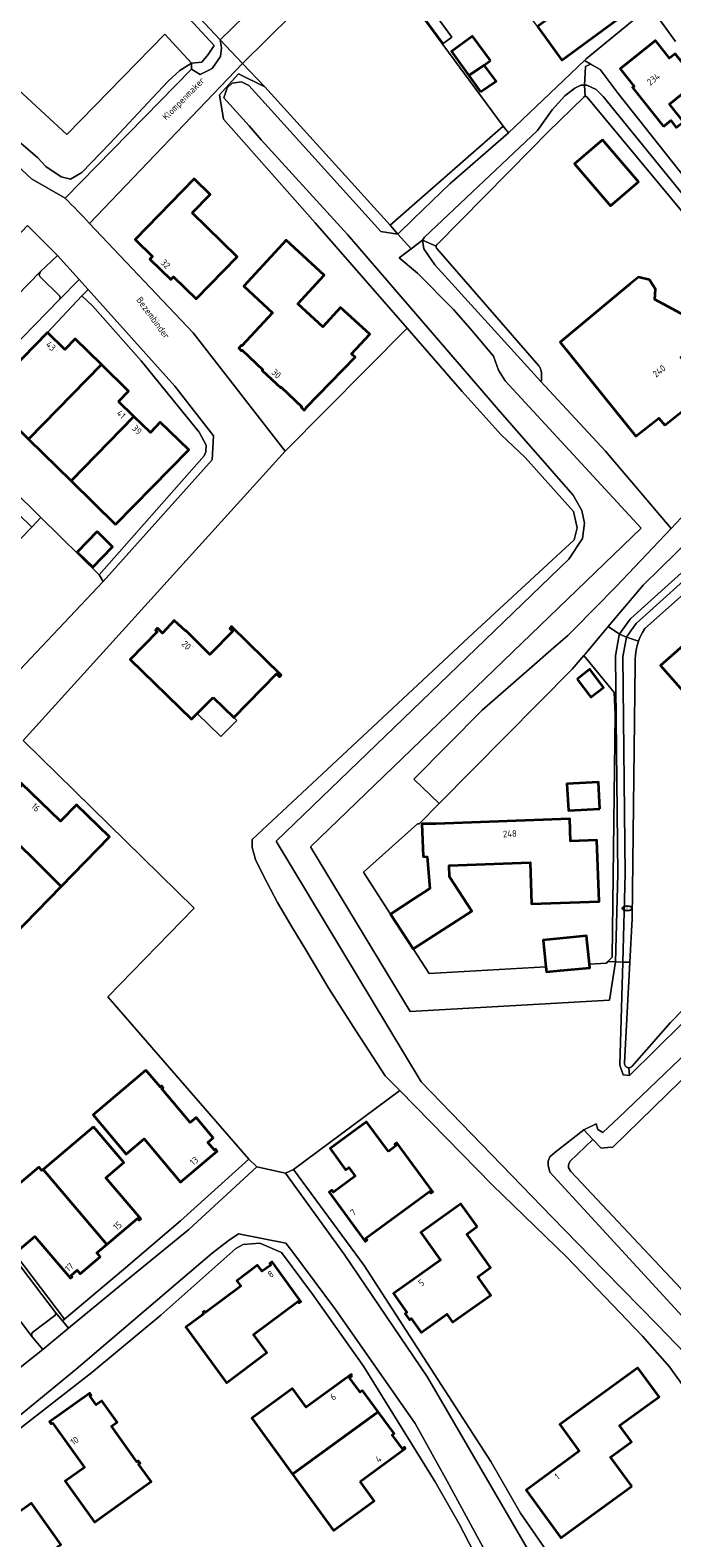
# Model space of a CAD drawing. Header units: metres. Extents: x 103671 to 105190, y 427150 to 429171.
# Tile 292 of 320: x 104448 to 104535, y 428443 to 428648. Entities that reach past the tile are written whole.
import ezdxf
from ezdxf.enums import TextEntityAlignment as Align

# ---------------------------------------------------------------- set-up
doc = ezdxf.new("R2010")
doc.units = ezdxf.units.M
for name, color, linetype, lineweight in [('B-WE-GR-BEPLANTING_CULTUUR_VASTE PLANTENVAK-GV', 253, 'Continuous', 18), ('B-WE-GR-HAAG-G', 253, 'GR-HAAG1-SO', 13), ('B-WE-IE-MEUBILAIR-S', 253, 'Continuous', 25), ('B-WE-OG-BEBOUWING-GV', 253, 'Continuous', 35), ('B-WE-OG-BEBOUWING-T18', 7, 'Continuous', 18), ('B-WE-OG-BEBOUWING_OVERBOUWING-GV', 253, 'Continuous', 18), ('B-WE-OG-TERREIN_ERF-GV', 253, 'Continuous', 18), ('B-WE-OG-TERREIN_OEVER-GV', 253, 'Continuous', 18), ('B-WE-OG-TERREIN_ONBEGROEID_ZAND-GV', 253, 'Continuous', 18), ('B-WE-OG-TOPOGRAFIE-T18', 7, 'Continuous', 18), ('B-WE-OG-WATER-GV', 253, 'Continuous', 18), ('B-WE-OG-WATER_SLOOT-GV', 253, 'Continuous', 18), ('B-WE-VH-GESLOTENVERHARDING_ASFALT-GV', 253, 'Continuous', 18), ('B-WE-VH-OPENVERHARDING-GV', 253, 'Continuous', 18), ('B-WE-VH-OPENVERHARDING_BETONELEMENT-GV', 253, 'Continuous', 18), ('B-WE-VH-OPENVERHARDING_BETONSTRAATSTEEN-GV', 253, 'Continuous', 18), ('B-WE-VH-OPENVERHARDING_TEGEL-GV', 253, 'Continuous', 18)]:
    doc.layers.add(name, color=color, linetype=linetype, lineweight=lineweight)
doc.styles.add('NLCS-ISO', font='NLCS-ISO.ttf')
doc.styles.add('NLCS-ISO-M500-T18', font='NLCS-ISO.ttf', dxfattribs={"height": 0.9})
doc.linetypes.add('GR-HAAG1-SO', pattern='A,6,[176,NLCS.SHX,S=0.125,R=0,X=0,Y=0],-2', length=8)

# ---------------------------------------------------------------- blocks, each defined once
blk = doc.blocks.new('SIE-MEUBILAIR_PUT_RIOOLPUT-SO')
blk.add_ellipse((0, 0), major_axis=(1.25, 0), ratio=0.54)
at = {"style": 'NLCS-ISO'}
blk.add_text('ri', height=0.75, dxfattribs=at).set_placement((-0.04, 0.07), align=Align.MIDDLE_CENTER)

msp = doc.modelspace()

# ---------------------------------------------------------------- linework, layer by layer
at = {"layer": 'B-WE-GR-BEPLANTING_CULTUUR_VASTE PLANTENVAK-GV', "flags": 128}
for points in [[(104452.024, 428611.241), (104451.931, 428611.027), (104454.592, 428613.712), (104451.647, 428617.001), (104449.343, 428614.817), (104449.175, 428614.371), (104449.298, 428614.087), (104451.939, 428611.469)], [(104453.151, 428471.399), (104452.33, 428472.396), (104451.372, 428473.559), (104451.404, 428473.355), (104451.258, 428473.114), (104448.308, 428470.895), (104448.126, 428470.587), (104448.211, 428470.224), (104449.65, 428468.516)]]:
    msp.add_lwpolyline(points, close=True, dxfattribs=at)
at = {"layer": 'B-WE-GR-HAAG-G', "flags": 128}
msp.add_lwpolyline([(104525.972, 428590.418), (104534.881, 428579.935)], dxfattribs=at)
at = {"layer": 'B-WE-OG-BEBOUWING-GV', "flags": 128}
for points in [[(104516.752, 428648.037), (104520.067, 428643.474), (104528.882, 428649.939), (104525.593, 428654.459)], [(104510.38, 428643.434), (104507.961, 428646.74), (104505.114, 428644.67), (104507.458, 428641.396), (104509.549, 428642.826)], [(104533.867, 428634.508), (104534.845, 428635.289), (104535.596, 428634.35), (104536.585, 428635.141), (104534.671, 428637.536), (104538.474, 428640.576), (104535.441, 428644.372), (104534.685, 428643.768), (104532.768, 428646.166), (104527.964, 428642.327), (104529.88, 428639.929), (104529.669, 428639.76)], [(104509.035, 428639.194), (104511.14, 428640.653), (104509.549, 428642.826), (104507.458, 428641.396)], [(104525.589, 428632.666), (104521.797, 428629.411), (104526.682, 428623.719), (104530.474, 428626.973)], [(104469.923, 428622.776), (104472.361, 428625.28), (104470.183, 428627.4), (104462.166, 428619.167), (104464.547, 428616.848), (104464.188, 428616.479), (104467.008, 428613.732), (104467.368, 428614.102), (104470.456, 428611.094), (104476.035, 428616.824)], [(104484.768, 428596.45), (104484.701, 428596.382), (104485.129, 428596.014), (104485.444, 428596.337), (104485.4, 428596.376), (104492.024, 428603.18), (104491.527, 428603.638), (104493.995, 428606.314), (104490.056, 428609.946), (104487.627, 428607.311), (104484.256, 428610.42), (104487.831, 428614.297), (104482.667, 428619.059), (104476.907, 428612.812), (104480.805, 428609.218), (104476.651, 428604.712), (104476.574, 428604.783), (104476.223, 428604.403), (104476.601, 428604.054), (104476.676, 428604.133), (104479.496, 428601.476), (104479.386, 428601.372), (104481.93, 428599.044), (104482.002, 428599.118)], [(104534.017, 428593.951), (104539.853, 428598.617), (104536.213, 428603.171), (104538.353, 428604.882), (104538.784, 428604.343), (104539.135, 428604.624), (104537.699, 428606.42), (104538.48, 428607.877), (104532.672, 428610.99), (104532.776, 428612.432), (104531.979, 428613.683), (104530.455, 428614.039), (104529.338, 428613.146), (104519.825, 428605.242), (104530.125, 428592.443), (104533.235, 428594.929)], [(104441.764, 428597.869), (104447.696, 428592.055), (104457.59, 428602.186), (104454.028, 428605.675), (104452.629, 428604.247), (104450.272, 428606.555)], [(104459.939, 428597.151), (104461.288, 428598.564), (104457.59, 428602.186), (104447.696, 428592.055), (104453.481, 428586.386), (104462.02, 428595.128)], [(104459.495, 428580.492), (104469.447, 428590.605), (104465.589, 428594.357), (104464.239, 428592.969), (104462.02, 428595.128), (104453.481, 428586.386)], [(104457.012, 428579.529), (104454.313, 428576.726), (104456.451, 428574.679), (104459.1, 428577.446)], [(104472.742, 428557.024), (104475.555, 428554.279), (104481.348, 428560.205), (104481.753, 428559.806), (104481.988, 428560.046), (104475.262, 428566.641), (104475.01, 428566.384), (104475.41, 428565.992), (104472.329, 428562.851), (104469.048, 428566.086), (104469.002, 428566.037), (104467.478, 428567.452), (104465.898, 428565.751), (104465.444, 428566.188), (104465.207, 428566.417), (104464.943, 428566.143), (104465.178, 428565.921), (104461.501, 428562.172), (104469.819, 428554.044), (104470.594, 428554.82)], [(104539.797, 428554.147), (104547.395, 428560.835), (104541.047, 428568.045), (104533.449, 428561.357)], [(104522.122, 428559.507), (104523.983, 428557.032), (104525.739, 428558.351), (104523.878, 428560.827)], [(104446.531, 428545.201), (104446.734, 428545.004), (104445.944, 428544.191), (104445.5, 428544.622), (104442.997, 428542.046), (104443.514, 428541.559), (104442.671, 428540.706), (104452.14, 428531.348), (104458.714, 428538.094), (104454.233, 428542.448), (104452.051, 428540.202), (104446.713, 428545.388)], [(104525.218, 428541.892), (104525.022, 428545.497), (104520.755, 428545.265), (104520.951, 428541.66)], [(104441.032, 428528.979), (104445.565, 428524.601), (104452.14, 428531.348), (104442.671, 428540.706), (104438.418, 428536.403), (104438.208, 428536.624), (104437.962, 428536.386), (104443.239, 428531.244)], [(104496.821, 428527.617), (104499.899, 428522.875), (104500, 428522.941), (104507.833, 428528.024), (104504.834, 428532.646), (104504.763, 428534.197), (104515.755, 428534.612), (104515.968, 428528.986), (104525.111, 428529.332), (104524.797, 428537.646), (104521.255, 428537.512), (104521.141, 428540.536), (104502.95, 428539.85), (104501.061, 428539.856), (104501.25, 428535.42), (104501.816, 428535.396), (104502.144, 428531.071), (104500, 428529.68)], [(104523.805, 428520.822), (104523.412, 428524.671), (104517.529, 428524.071), (104517.896, 428520.472), (104517.969, 428519.76), (104519.822, 428519.948), (104523.858, 428520.297)], [(104463.641, 428506.412), (104456.464, 428500.358), (104460.946, 428495.045), (104463.394, 428497.109), (104468.339, 428491.247), (104473.3, 428495.433), (104473.084, 428495.689), (104472.935, 428495.563), (104472.034, 428496.63), (104472.762, 428497.244), (104470.441, 428499.996), (104469.648, 428499.337), (104465.816, 428503.912), (104465.976, 428504.046), (104465.773, 428504.288), (104465.595, 428504.139)], [(104496.536, 428495.412), (104493.584, 428499.432), (104488.619, 428495.787), (104490.73, 428492.895), (104491.164, 428493.214), (104492.03, 428492.035), (104489.078, 428489.868), (104488.874, 428490.146), (104488.501, 428489.872), (104493.403, 428483.193), (104493.662, 428483.383), (104493.476, 428483.637), (104502.102, 428489.97), (104502.279, 428489.729), (104502.552, 428489.93), (104497.665, 428496.587), (104497.398, 428496.391), (104497.563, 428496.166)], [(104456.509, 428498.759), (104449.69, 428492.958), (104458.351, 428482.777), (104462.517, 428486.322), (104462.738, 428486.063), (104462.944, 428486.238), (104458.197, 428491.818), (104460.643, 428493.9)], [(104442.12, 428486.568), (104446.16, 428481.819), (104448.571, 428483.87), (104453.396, 428478.198), (104453.629, 428478.396), (104453.481, 428478.571), (104454.303, 428479.27), (104454.714, 428478.788), (104454.716, 428478.785), (104457.444, 428481.106), (104457, 428481.628), (104458.351, 428482.777), (104449.69, 428492.958), (104449.501, 428492.798), (104449.09, 428493.281), (104444.13, 428489.061), (104444.517, 428488.607)], [(104508.581, 428485.199), (104506.378, 428488.289), (104500.928, 428484.404), (104503.601, 428480.654), (104497.222, 428476.106), (104499.054, 428473.536), (104498.797, 428473.353), (104499.385, 428472.528), (104499.643, 428472.711), (104500.976, 428470.84), (104504.466, 428473.328), (104505.253, 428472.225), (104510.426, 428475.913), (104508.662, 428478.388), (104510.403, 428479.629), (104507.156, 428484.183)], [(104471.3, 428473.507), (104471.439, 428473.322), (104469.055, 428471.541), (104474.564, 428464.019), (104480.045, 428468.096), (104478.225, 428470.543), (104484.269, 428475.039), (104484.41, 428474.842), (104484.653, 428475.018), (104480.746, 428480.412), (104480.438, 428480.189), (104480.571, 428479.977), (104479.409, 428479.174), (104478.785, 428479.968), (104475.956, 428477.854), (104476.498, 428477.128), (104471.699, 428473.542), (104471.573, 428473.711)], [(104491.618, 428464.977), (104491.502, 428465.136), (104485.386, 428460.683), (104483.529, 428463.233), (104478, 428459.208), (104483.542, 428451.595), (104495.156, 428460.05), (104493.033, 428462.966), (104492.685, 428462.713), (104491.238, 428464.7)], [(104529.539, 428449.96), (104526.655, 428453.929), (104529.499, 428455.996), (104527.892, 428458.208), (104533.25, 428462.102), (104530.394, 428466.032), (104519.8, 428458.333), (104522.434, 428454.709), (104515.205, 428449.456), (104519.919, 428442.969)], [(104450.966, 428458.588), (104455.314, 428452.52), (104452.686, 428450.637), (104456.65, 428445.105), (104464.334, 428450.62), (104462.653, 428452.965), (104462.855, 428453.11), (104462.625, 428453.431), (104462.424, 428453.286), (104458.952, 428458.131), (104459.718, 428458.681), (104457.642, 428461.578), (104456.875, 428461.029), (104456.027, 428462.214), (104456.207, 428462.343), (104456.022, 428462.602), (104450.568, 428458.693), (104450.753, 428458.435)], [(104492.716, 428450.621), (104498.829, 428455.071), (104498.701, 428455.247), (104498.433, 428455.052), (104497.063, 428456.934), (104497.299, 428457.105), (104495.156, 428460.05), (104483.542, 428451.595), (104489.089, 428443.976), (104494.621, 428448.003)], [(104440.972, 428451.652), (104441.143, 428451.409), (104439.219, 428450.052), (104439.003, 428450.359), (104436.057, 428448.281), (104444.309, 428436.584), (104452.081, 428442.067), (104452.082, 428442.067), (104448.136, 428447.661), (104445.424, 428445.748), (104441.164, 428451.787)]]:
    msp.add_lwpolyline(points, close=True, dxfattribs=at)
at = {"layer": 'B-WE-OG-BEBOUWING_OVERBOUWING-GV', "flags": 128}
msp.add_lwpolyline([(104475.555, 428554.279), (104472.742, 428557.024), (104470.594, 428554.82), (104473.797, 428551.693), (104475.952, 428553.891)], close=True, dxfattribs=at)
at = {"layer": 'B-WE-OG-TERREIN_ERF-GV', "flags": 128}
for points in [[(104523.147, 428643.444), (104523.383, 428643.668), (104530.871, 428649.826), (104511.928, 428675.746), (104510.607, 428674.601), (104494.706, 428660.815), (104498.199, 428656.115), (104505.151, 428646.63), (104503.98, 428645.752), (104496.998, 428655.233), (104493.679, 428659.799), (104493.583, 428659.704), (104512.124, 428634.518), (104512.295, 428634.286), (104512.829, 428633.65)], [(104516.752, 428648.037), (104513.464, 428652.563), (104510.252, 428656.985), (104507.118, 428661.299), (104506.118, 428660.579), (104502.617, 428665.386), (104507.194, 428668.729), (104506.665, 428669.466), (104509.277, 428671.325), (104509.786, 428670.583), (104512.427, 428672.553), (104515.974, 428667.678), (104519.106, 428663.374), (104522.301, 428658.983), (104525.593, 428654.459), (104528.882, 428649.939), (104520.067, 428643.474)], [(104512.124, 428634.518), (104493.583, 428659.704), (104476.743, 428643.054), (104479.78, 428639.849), (104496.762, 428621.08)], [(104509.549, 428642.826), (104511.14, 428640.653), (104509.035, 428639.194), (104507.458, 428641.396), (104505.114, 428644.67), (104507.961, 428646.74), (104510.38, 428643.434)], [(104533.867, 428634.508), (104529.669, 428639.76), (104529.88, 428639.929), (104527.964, 428642.327), (104532.768, 428646.166), (104534.685, 428643.768), (104535.441, 428644.372), (104538.474, 428640.576), (104534.671, 428637.536), (104536.585, 428635.141), (104535.596, 428634.35), (104534.845, 428635.289)], [(104479.78, 428639.849), (104476.743, 428643.054), (104456.005, 428621.347), (104470.04, 428606.477), (104482.537, 428590.447), (104499.088, 428607.131), (104486.607, 428621.428), (104474.15, 428635.493), (104473.626, 428638.771), (104476.201, 428641.63)], [(104525.589, 428632.666), (104530.474, 428626.973), (104526.682, 428623.719), (104521.797, 428629.411)], [(104472.361, 428625.28), (104469.923, 428622.776), (104476.035, 428616.824), (104470.456, 428611.094), (104467.368, 428614.102), (104467.008, 428613.732), (104464.188, 428616.479), (104464.547, 428616.848), (104462.166, 428619.167), (104470.183, 428627.4)], [(104484.701, 428596.382), (104484.768, 428596.45), (104482.002, 428599.118), (104481.93, 428599.044), (104479.386, 428601.372), (104479.496, 428601.476), (104476.676, 428604.133), (104476.601, 428604.054), (104476.223, 428604.403), (104476.574, 428604.783), (104476.651, 428604.712), (104480.805, 428609.218), (104476.907, 428612.812), (104482.667, 428619.059), (104487.831, 428614.297), (104484.256, 428610.42), (104487.627, 428607.311), (104490.056, 428609.946), (104493.995, 428606.314), (104491.527, 428603.638), (104492.024, 428603.18), (104485.4, 428596.376), (104485.444, 428596.337), (104485.129, 428596.014)], [(104534.017, 428593.951), (104533.235, 428594.929), (104530.125, 428592.443), (104519.825, 428605.242), (104529.338, 428613.146), (104530.455, 428614.039), (104531.979, 428613.683), (104532.776, 428612.432), (104532.672, 428610.99), (104538.48, 428607.877), (104537.699, 428606.42), (104539.135, 428604.624), (104538.784, 428604.343), (104538.353, 428604.882), (104536.213, 428603.171), (104539.853, 428598.617)], [(104458.491, 428516.364), (104477.609, 428494.34), (104478.685, 428493.291), (104482.556, 428492.474), (104483.672, 428492.965), (104498.074, 428503.652), (104496.118, 428505.646), (104492.167, 428511.729), (104488.448, 428517.515), (104485.329, 428522.759), (104483.414, 428525.901), (104481.499, 428529.196), (104479.567, 428532.817), (104478.51, 428534.997), (104478.07, 428536.656), (104478.07, 428537.712), (104487.565, 428546.58), (104507.391, 428565.123), (104521.75, 428578.386), (104522.16, 428580.026), (104521.629, 428582.222), (104515.075, 428589.553), (104511.848, 428592.626), (104506.554, 428598.528), (104499.088, 428607.131), (104482.537, 428590.447), (104446.996, 428551.156), (104470.185, 428528.433)], [(104454.313, 428576.726), (104457.012, 428579.529), (104459.1, 428577.446), (104456.451, 428574.679)], [(104481.988, 428560.046), (104481.753, 428559.806), (104481.348, 428560.205), (104475.555, 428554.279), (104475.952, 428553.891), (104473.797, 428551.693), (104470.594, 428554.82), (104469.819, 428554.044), (104461.501, 428562.172), (104465.178, 428565.921), (104464.943, 428566.143), (104465.207, 428566.417), (104465.444, 428566.188), (104465.898, 428565.751), (104467.478, 428567.452), (104469.002, 428566.037), (104469.048, 428566.086), (104472.329, 428562.851), (104475.41, 428565.992), (104475.01, 428566.384), (104475.262, 428566.641)], [(104523.805, 428520.822), (104526.141, 428520.96), (104526.323, 428521.156), (104526.896, 428521.774), (104527.302, 428554.73), (104527.176, 428557.689), (104523.053, 428562.692), (104521.477, 428560.824), (104503.414, 428542.599), (104500.696, 428539.857), (104500.479, 428539.858), (104493.142, 428533.285), (104496.821, 428527.617), (104500, 428529.68), (104502.144, 428531.071), (104501.816, 428535.396), (104501.25, 428535.42), (104501.061, 428539.856), (104502.95, 428539.85), (104521.141, 428540.536), (104521.255, 428537.512), (104524.797, 428537.646), (104525.111, 428529.332), (104515.968, 428528.986), (104515.755, 428534.612), (104504.763, 428534.197), (104504.834, 428532.646), (104507.833, 428528.024), (104500, 428522.941), (104499.899, 428522.875), (104502.067, 428519.534), (104517.896, 428520.472), (104517.529, 428524.071), (104523.412, 428524.671)], [(104525.739, 428558.351), (104523.983, 428557.032), (104522.122, 428559.507), (104523.878, 428560.827)], [(104446.734, 428545.004), (104446.531, 428545.201), (104446.713, 428545.388), (104452.051, 428540.202), (104454.233, 428542.448), (104458.714, 428538.094), (104452.14, 428531.348), (104445.565, 428524.601), (104441.032, 428528.979), (104443.239, 428531.244), (104437.962, 428536.386), (104438.208, 428536.624), (104438.418, 428536.403), (104442.671, 428540.706), (104443.514, 428541.559), (104442.997, 428542.046), (104445.5, 428544.622), (104445.944, 428544.191)], [(104520.755, 428545.265), (104525.022, 428545.497), (104525.218, 428541.892), (104520.951, 428541.66)], [(104456.464, 428500.358), (104463.641, 428506.412), (104465.595, 428504.139), (104465.773, 428504.288), (104465.976, 428504.046), (104465.816, 428503.912), (104469.648, 428499.337), (104470.441, 428499.996), (104472.762, 428497.244), (104472.034, 428496.63), (104472.935, 428495.563), (104473.084, 428495.689), (104473.3, 428495.433), (104468.339, 428491.247), (104463.394, 428497.109), (104460.946, 428495.045)], [(104510.432, 428453.31), (104514.439, 428446.319), (104523.569, 428433.123), (104537.836, 428413.278), (104545.196, 428419.696), (104555.341, 428427.847), (104557.813, 428430.137), (104557.933, 428431.15), (104557.595, 428432.236), (104555.739, 428435.059), (104549.177, 428443.903), (104544.619, 428451.378), (104539.382, 428459.605), (104534.681, 428466.163), (104530.991, 428470.314), (104520.726, 428481.047), (104510.598, 428490.887), (104498.074, 428503.652), (104483.672, 428492.965), (104493.246, 428479.944)], [(104493.584, 428499.432), (104496.536, 428495.412), (104497.563, 428496.166), (104497.398, 428496.391), (104497.665, 428496.587), (104502.552, 428489.93), (104502.279, 428489.729), (104502.102, 428489.97), (104493.476, 428483.637), (104493.662, 428483.383), (104493.403, 428483.193), (104488.501, 428489.872), (104488.874, 428490.146), (104489.078, 428489.868), (104492.03, 428492.035), (104491.164, 428493.214), (104490.73, 428492.895), (104488.619, 428495.787)], [(104446.16, 428481.819), (104442.12, 428486.568), (104444.517, 428488.607), (104444.13, 428489.061), (104449.09, 428493.281), (104449.501, 428492.798), (104449.69, 428492.958), (104456.509, 428498.759), (104460.643, 428493.9), (104458.197, 428491.818), (104462.944, 428486.238), (104462.738, 428486.063), (104462.517, 428486.322), (104458.351, 428482.777), (104457, 428481.628), (104457.444, 428481.106), (104454.716, 428478.785), (104454.714, 428478.788), (104454.303, 428479.27), (104453.481, 428478.571), (104453.629, 428478.396), (104453.396, 428478.198), (104448.571, 428483.87)], [(104506.378, 428488.289), (104508.581, 428485.199), (104507.156, 428484.183), (104510.403, 428479.629), (104508.662, 428478.388), (104510.426, 428475.913), (104505.253, 428472.225), (104504.466, 428473.328), (104500.976, 428470.84), (104499.643, 428472.711), (104499.385, 428472.528), (104498.797, 428473.353), (104499.054, 428473.536), (104497.222, 428476.106), (104503.601, 428480.654), (104500.928, 428484.404)], [(104471.439, 428473.322), (104471.3, 428473.507), (104471.573, 428473.711), (104471.699, 428473.542), (104476.498, 428477.128), (104475.956, 428477.854), (104478.785, 428479.968), (104479.409, 428479.174), (104480.571, 428479.977), (104480.438, 428480.189), (104480.746, 428480.412), (104484.653, 428475.018), (104484.41, 428474.842), (104484.269, 428475.039), (104478.225, 428470.543), (104480.045, 428468.096), (104474.564, 428464.019), (104469.055, 428471.541)], [(104491.502, 428465.136), (104491.618, 428464.977), (104491.238, 428464.7), (104492.685, 428462.713), (104493.033, 428462.966), (104495.156, 428460.05), (104497.299, 428457.105), (104497.063, 428456.934), (104498.433, 428455.052), (104498.701, 428455.247), (104498.829, 428455.071), (104492.716, 428450.621), (104494.621, 428448.003), (104489.089, 428443.976), (104483.542, 428451.595), (104478, 428459.208), (104483.529, 428463.233), (104485.386, 428460.683)], [(104526.655, 428453.929), (104529.539, 428449.96), (104519.919, 428442.969), (104515.205, 428449.456), (104522.434, 428454.709), (104519.8, 428458.333), (104530.394, 428466.032), (104533.25, 428462.102), (104527.892, 428458.208), (104529.499, 428455.996)], [(104455.314, 428452.52), (104450.966, 428458.588), (104450.753, 428458.435), (104450.568, 428458.693), (104456.022, 428462.602), (104456.207, 428462.343), (104456.027, 428462.214), (104456.875, 428461.029), (104457.642, 428461.578), (104459.718, 428458.681), (104458.952, 428458.131), (104462.424, 428453.286), (104462.625, 428453.431), (104462.855, 428453.11), (104462.653, 428452.965), (104464.334, 428450.62), (104456.65, 428445.105), (104452.686, 428450.637)], [(104441.143, 428451.409), (104440.972, 428451.652), (104441.164, 428451.787), (104445.424, 428445.748), (104448.136, 428447.661), (104452.082, 428442.067), (104452.081, 428442.067), (104444.309, 428436.584), (104444.175, 428436.49), (104443.87, 428436.923), (104436.352, 428431.62), (104432.742, 428436.695), (104435.344, 428438.531), (104431.052, 428444.616), (104431.292, 428444.785), (104431.482, 428444.516), (104433.366, 428445.844), (104433.112, 428446.204), (104436.057, 428448.281), (104439.003, 428450.359), (104439.219, 428450.052)]]:
    msp.add_lwpolyline(points, close=True, dxfattribs=at)
for points in [[(104471.625, 428648.457), (104473.733, 428646.232), (104488.673, 428660.841)], [(104530.871, 428649.826), (104523.383, 428643.668), (104523.147, 428643.444), (104523.893, 428643.014), (104525.246, 428642.236), (104527.695, 428638.976), (104543.4, 428619.169)], [(104535.478, 428646.045), (104532.039, 428650.756)], [(104553.602, 428602.212), (104523.471, 428638.493), (104523.447, 428638.511), (104523.422, 428638.527), (104523.395, 428638.54), (104523.367, 428638.551), (104523.339, 428638.56), (104523.309, 428638.566), (104523.28, 428638.57), (104523.25, 428638.571), (104523.22, 428638.569), (104523.19, 428638.565), (104523.161, 428638.559), (104523.133, 428638.549), (104523.105, 428638.538), (104523.079, 428638.524), (104523.053, 428638.508), (104523.03, 428638.489), (104518.139, 428633.66), (104515.959, 428631.455), (104503.135, 428618.483), (104503.111, 428618.46), (104503.088, 428618.434), (104503.068, 428618.407), (104503.05, 428618.378), (104503.035, 428618.348), (104503.023, 428618.316), (104503.013, 428618.284), (104503.006, 428618.251), (104503.002, 428618.217), (104503.001, 428618.183), (104503.003, 428618.149), (104503.008, 428618.116), (104503.016, 428618.083), (104503.026, 428618.05), (104503.039, 428618.019), (104503.055, 428617.989), (104503.074, 428617.961), (104503.095, 428617.934), (104516.927, 428602.024), (104517.006, 428601.925), (104517.077, 428601.82), (104517.137, 428601.708), (104517.188, 428601.593), (104517.228, 428601.473), (104517.258, 428601.35), (104517.277, 428601.224), (104517.285, 428601.098), (104517.292, 428599.974), (104517.231, 428599.865), (104525.972, 428590.418), (104534.881, 428579.935), (104537.61, 428582.833)], [(104445.438, 428585.34), (104449.393, 428581.44), (104457.286, 428573.658), (104471.552, 428589.777), (104471.752, 428590.36), (104471.805, 428591.258), (104470.866, 428592.986), (104462.996, 428602.693), (104456.391, 428610.164), (104454.953, 428611.513), (104450.272, 428606.555), (104452.629, 428604.247), (104454.028, 428605.675), (104457.59, 428602.186), (104461.288, 428598.564), (104459.939, 428597.151), (104462.02, 428595.128), (104464.239, 428592.969), (104465.589, 428594.357), (104469.447, 428590.605), (104459.495, 428580.492), (104453.481, 428586.386), (104447.696, 428592.055)], [(104397.852, 428528.435), (104448.151, 428580.104), (104432.004, 428595.823)], [(104545.932, 428579.34), (104531.332, 428566.349), (104530.996, 428565.81), (104530.706, 428565.244), (104530.464, 428564.656), (104530.271, 428564.05), (104530.129, 428563.431), (104530.039, 428562.802), (104530.001, 428562.167), (104530.016, 428561.532), (104529.595, 428526.953), (104529.29, 428521.071), (104528.582, 428507.411), (104528.578, 428507.36), (104528.579, 428507.309), (104528.584, 428507.258), (104528.593, 428507.207), (104528.607, 428507.158), (104528.625, 428507.11), (104528.648, 428507.064), (104528.674, 428507.02), (104528.704, 428506.978), (104528.737, 428506.939), (104528.774, 428506.904), (104528.814, 428506.871), (104528.856, 428506.843), (104528.901, 428506.818), (104528.948, 428506.797), (104528.996, 428506.78), (104529.046, 428506.767), (104529.097, 428506.759), (104529.148, 428506.756), (104529.199, 428506.757), (104529.25, 428506.762), (104529.3, 428506.772), (104529.35, 428506.786), (104529.398, 428506.805), (104529.444, 428506.827), (104529.487, 428506.854), (104529.529, 428506.884), (104529.567, 428506.918), (104529.603, 428506.955), (104534.809, 428512.899), (104558.875, 428537.582)], [(104539.797, 428554.147), (104533.449, 428561.357), (104541.047, 428568.045)], [(104440.366, 428488.684), (104452.613, 428472.629), (104460.614, 428479.381), (104468.341, 428485.996), (104477.609, 428494.34), (104458.491, 428516.364), (104470.185, 428528.433), (104446.996, 428551.156)], [(104554.442, 428522.749), (104526.963, 428495.99), (104526.32, 428495.921), (104525.411, 428495.823), (104524.274, 428497.018), (104521.161, 428494.057), (104520.982, 428493.546), (104520.982, 428493.16), (104521.263, 428492.696), (104536.194, 428476.799)], [(104510.002, 428437.369), (104506.128, 428444.875), (104502.899, 428450.576), (104493.165, 428466.25), (104486.24, 428476.031), (104482.03, 428481.69), (104479.085, 428482.947), (104476.853, 428482.764), (104475.854, 428482.209), (104465.647, 428473.182), (104456.311, 428465.416), (104445.856, 428457.244), (104440.32, 428453.065), (104425.655, 428442.534)]]:
    msp.add_lwpolyline(points, dxfattribs=at)
at = {"layer": 'B-WE-OG-TERREIN_OEVER-GV', "flags": 128}
for points in [[(104445.909, 428687.729), (104444.92, 428688.707), (104432.855, 428677.299), (104428.555, 428673.045), (104450.443, 428651.316), (104459.295, 428660.23), (104472.874, 428645.485), (104472.089, 428644.271), (104471.21, 428643.24), (104469.8, 428643.07), (104469.824, 428642.248), (104471.007, 428641.534), (104472.626, 428642.356), (104473.742, 428643.966), (104473.909, 428645.181), (104473.733, 428646.232), (104471.625, 428648.457), (104459.567, 428661.184), (104457.841, 428662.942), (104450.593, 428655.827), (104432.446, 428674.201), (104432.34, 428674.309)], [(104469.8, 428643.07), (104466.214, 428647.001), (104452.898, 428633.405), (104441.576, 428643.86), (104427.281, 428655.916), (104424.543, 428657.937), (104425.334, 428649.84), (104427.052, 428649.277), (104431.216, 428645.524), (104448.97, 428630.243), (104450.065, 428629.048), (104452.13, 428627.677), (104453.417, 428627.354), (104454.959, 428628.261), (104458.727, 428632.204), (104464.537, 428638.385), (104466.67, 428640.662), (104468.246, 428642.085)], [(104515.959, 428631.455), (104518.139, 428633.66), (104523.03, 428638.489), (104523.053, 428638.508), (104523.079, 428638.524), (104523.105, 428638.538), (104523.133, 428638.549), (104523.161, 428638.559), (104523.19, 428638.565), (104523.22, 428638.569), (104523.25, 428638.571), (104523.156, 428640.099), (104522.649, 428640.108), (104521.816, 428639.686), (104520.459, 428638.637), (104518.753, 428636.749), (104516.776, 428633.944), (104501.453, 428619.469), (104501.165, 428619.073), (104503.006, 428618.251), (104503.013, 428618.284), (104503.023, 428618.316), (104503.035, 428618.348), (104503.05, 428618.378), (104503.068, 428618.407), (104503.088, 428618.434), (104503.111, 428618.46), (104503.135, 428618.483)], [(104525.692, 428638.548), (104524.723, 428639.505), (104523.459, 428640.094), (104523.156, 428640.099), (104523.25, 428638.571), (104523.28, 428638.57), (104523.309, 428638.566), (104523.339, 428638.56), (104523.367, 428638.551), (104523.395, 428638.54), (104523.422, 428638.527), (104523.447, 428638.511), (104523.471, 428638.493), (104553.602, 428602.212), (104556.88, 428603.682), (104554.218, 428608.178), (104550.366, 428611.035), (104553.207, 428607.718), (104553.429, 428607.149), (104553.061, 428606.373), (104552.624, 428606.031), (104552.061, 428606.134), (104540.887, 428619.891)], [(104496.762, 428621.08), (104497.826, 428619.895), (104500, 428621.99), (104504.88, 428626.693), (104512.829, 428633.65), (104512.295, 428634.286), (104512.124, 428634.518)], [(104526.141, 428520.96), (104523.805, 428520.822), (104523.858, 428520.297), (104519.822, 428519.948), (104517.969, 428519.76), (104517.896, 428520.472), (104502.067, 428519.534), (104499.899, 428522.875), (104496.821, 428527.617), (104493.142, 428533.285), (104500.479, 428539.858), (104500.696, 428539.857), (104503.414, 428542.599), (104500, 428545.939), (104509.272, 428555.295), (104515.998, 428561.163), (104518.567, 428563.404), (104520.894, 428565.434), (104521.656, 428566.202), (104527.451, 428572.043), (104534.881, 428579.935), (104525.972, 428590.418), (104517.231, 428599.865), (104502.823, 428615.732), (104501.334, 428617.888), (104501.165, 428619.073), (104499.627, 428617.896), (104497.993, 428616.645), (104500.462, 428614.607), (104505.36, 428609.639), (104507.606, 428607.057), (104510.804, 428603.325), (104511.472, 428601.41), (104512.375, 428599.992), (104530.842, 428579.981), (104485.968, 428536.741), (104499.509, 428514.385), (104526.549, 428515.925), (104527.327, 428521.127), (104526.323, 428521.156)], [(104501.165, 428619.073), (104501.334, 428617.888), (104502.823, 428615.732), (104517.231, 428599.865), (104517.292, 428599.974), (104517.285, 428601.098), (104517.277, 428601.224), (104517.258, 428601.35), (104517.228, 428601.473), (104517.188, 428601.593), (104517.137, 428601.708), (104517.077, 428601.82), (104517.006, 428601.925), (104516.927, 428602.024), (104503.095, 428617.934), (104503.074, 428617.961), (104503.055, 428617.989), (104503.039, 428618.019), (104503.026, 428618.05), (104503.016, 428618.083), (104503.008, 428618.116), (104503.003, 428618.149), (104503.001, 428618.183), (104503.002, 428618.217), (104503.006, 428618.251)], [(104545.932, 428579.34), (104547.627, 428582.158), (104547.46, 428582.648), (104546.365, 428581.841), (104546.352, 428581.751), (104546.318, 428581.659), (104546.268, 428581.575), (104546.202, 428581.503), (104530.132, 428567.025), (104529.439, 428566.064), (104528.816, 428565.2), (104530.464, 428564.656), (104530.706, 428565.244), (104530.996, 428565.81), (104531.332, 428566.349)], [(104527.339, 428562.568), (104527.347, 428562.662), (104527.852, 428565.488), (104527.884, 428565.595), (104526.368, 428566.621), (104523.216, 428562.885), (104523.053, 428562.692), (104527.176, 428557.689), (104527.302, 428554.73), (104526.896, 428521.774), (104526.323, 428521.156), (104527.327, 428521.127), (104527.671, 428533.026)], [(104530.016, 428561.532), (104530.001, 428562.167), (104530.039, 428562.802), (104530.129, 428563.431), (104530.271, 428564.05), (104530.464, 428564.656), (104528.816, 428565.2), (104528.339, 428562.532), (104528.671, 428533.028), (104528.671, 428533.008), (104528.327, 428521.099), (104529.29, 428521.071), (104529.595, 428526.953)], [(104529.29, 428521.071), (104528.327, 428521.099), (104527.923, 428507.123), (104528.387, 428505.779), (104529.244, 428505.708), (104529.148, 428506.756), (104529.097, 428506.759), (104529.046, 428506.767), (104528.996, 428506.78), (104528.948, 428506.797), (104528.901, 428506.818), (104528.856, 428506.843), (104528.814, 428506.871), (104528.774, 428506.904), (104528.737, 428506.939), (104528.704, 428506.978), (104528.674, 428507.02), (104528.648, 428507.064), (104528.625, 428507.11), (104528.607, 428507.158), (104528.593, 428507.207), (104528.584, 428507.258), (104528.579, 428507.309), (104528.578, 428507.36), (104528.582, 428507.411)], [(104557.224, 428482.119), (104556.937, 428483.563), (104540.824, 428472.888), (104540.135, 428472.626), (104539.846, 428472.626), (104537.615, 428474.981), (104536.194, 428476.799), (104521.263, 428492.696), (104520.982, 428493.16), (104520.982, 428493.546), (104521.161, 428494.057), (104524.274, 428497.018), (104523.037, 428498.318), (104519.116, 428495.261), (104518.454, 428494.681), (104518.22, 428494.102), (104518.22, 428493.537), (104518.445, 428492.567), (104537.925, 428471.359), (104539.053, 428471.055), (104539.558, 428470.933), (104540.935, 428471.698)]]:
    msp.add_lwpolyline(points, close=True, dxfattribs=at)
for points in [[(104434.003, 428640.488), (104448.122, 428627.385), (104452.671, 428624.769), (104469.824, 428642.248), (104469.8, 428643.07), (104468.246, 428642.085), (104466.67, 428640.662), (104464.537, 428638.385), (104458.727, 428632.204), (104454.959, 428628.261), (104453.417, 428627.354), (104452.13, 428627.677), (104450.065, 428629.048), (104448.97, 428630.243), (104431.216, 428645.524)], [(104538.049, 428466.678), (104533.046, 428471.868), (104525.833, 428479.182), (104518.728, 428486.514), (104500.975, 428504.827), (104481.33, 428537.508), (104509.677, 428564.837), (104521.023, 428575.759), (104522.856, 428578.568), (104523.151, 428580.658), (104522.776, 428582.368), (104521.593, 428584.439), (104512.013, 428595.423), (104490.989, 428619.822), (104479.253, 428632.679), (104477.636, 428634.583), (104474.195, 428638.398), (104474.654, 428639.756), (104475.333, 428640.369), (104476.602, 428640.544), (104477.608, 428640.062), (104478.95, 428638.577), (104495.488, 428620.241), (104497.826, 428619.895), (104496.762, 428621.08), (104479.78, 428639.849), (104476.201, 428641.63), (104473.626, 428638.771), (104474.15, 428635.493), (104486.607, 428621.428), (104499.088, 428607.131), (104506.554, 428598.528), (104511.848, 428592.626), (104515.075, 428589.553), (104521.629, 428582.222), (104522.16, 428580.026), (104521.75, 428578.386), (104507.391, 428565.123), (104487.565, 428546.58), (104478.07, 428537.712), (104478.07, 428536.656), (104478.51, 428534.997), (104479.567, 428532.817), (104481.499, 428529.196), (104483.414, 428525.901), (104485.329, 428522.759), (104488.448, 428517.515), (104492.167, 428511.729), (104496.118, 428505.646), (104498.074, 428503.652), (104510.598, 428490.887), (104520.726, 428481.047), (104530.991, 428470.314), (104534.681, 428466.163), (104539.382, 428459.605)], [(104540.18, 428581.158), (104531.111, 428572.242), (104526.368, 428566.621), (104527.884, 428565.595), (104527.938, 428565.692), (104528.627, 428566.648), (104529.351, 428567.653), (104529.354, 428567.656), (104529.356, 428567.66), (104529.386, 428567.693), (104529.416, 428567.727), (104529.419, 428567.729), (104529.422, 428567.732), (104545.532, 428582.245)], [(104558.875, 428537.582), (104534.809, 428512.899), (104529.603, 428506.955), (104529.567, 428506.918), (104529.529, 428506.884), (104529.487, 428506.854), (104529.444, 428506.827), (104529.398, 428506.805), (104529.35, 428506.786), (104529.3, 428506.772), (104529.25, 428506.762), (104529.199, 428506.757), (104529.148, 428506.756), (104529.244, 428505.708), (104543.544, 428519.818)], [(104550.557, 428521.767), (104527.777, 428500), (104525.631, 428497.949), (104524.927, 428498.359), (104524.713, 428499.168), (104523.037, 428498.318), (104524.274, 428497.018), (104525.411, 428495.823), (104526.32, 428495.921), (104526.963, 428495.99), (104554.442, 428522.749)]]:
    msp.add_lwpolyline(points, dxfattribs=at)
at = {"layer": 'B-WE-OG-TERREIN_ONBEGROEID_ZAND-GV', "flags": 128}
msp.add_lwpolyline([(104448.151, 428580.104), (104397.852, 428528.435), (104405.551, 428520.94), (104406.347, 428519.883), (104431.323, 428544.713), (104457.82, 428572.736), (104457.286, 428573.658), (104449.393, 428581.44)], close=True, dxfattribs=at)
at = {"layer": 'B-WE-OG-WATER-GV', "flags": 128}
msp.add_lwpolyline([(104424.543, 428657.937), (104427.281, 428655.916), (104441.576, 428643.86), (104452.898, 428633.405), (104466.214, 428647.001), (104469.8, 428643.07), (104471.21, 428643.24), (104472.089, 428644.271), (104472.874, 428645.485), (104459.295, 428660.23), (104450.443, 428651.316), (104428.555, 428673.045)], close=True, dxfattribs=at)
at = {"layer": 'B-WE-OG-WATER_SLOOT-GV', "flags": 128}
for points in [[(104523.263, 428642.634), (104523.957, 428642.933), (104525.246, 428642.236), (104523.893, 428643.014), (104523.147, 428643.444), (104512.829, 428633.65), (104504.88, 428626.693), (104500, 428621.99), (104497.826, 428619.895), (104499.627, 428617.896), (104501.165, 428619.073), (104501.453, 428619.469), (104516.776, 428633.944), (104518.753, 428636.749), (104520.459, 428638.637), (104521.816, 428639.686), (104522.649, 428640.108), (104523.156, 428640.099)], [(104527.695, 428638.976), (104525.246, 428642.236), (104523.957, 428642.933), (104523.263, 428642.634), (104523.156, 428640.099), (104523.459, 428640.094), (104524.723, 428639.505), (104525.692, 428638.548), (104540.887, 428619.891), (104552.061, 428606.134), (104552.624, 428606.031), (104553.061, 428606.373), (104553.429, 428607.149), (104553.207, 428607.718), (104550.366, 428611.035), (104543.4, 428619.169)], [(104528.816, 428565.2), (104527.884, 428565.595), (104527.852, 428565.488), (104527.347, 428562.662), (104527.339, 428562.568), (104527.671, 428533.026), (104527.327, 428521.127), (104528.327, 428521.099), (104528.671, 428533.008), (104528.671, 428533.028), (104528.339, 428562.532)]]:
    msp.add_lwpolyline(points, close=True, dxfattribs=at)
for points in [[(104543.544, 428519.818), (104529.244, 428505.708), (104528.387, 428505.779), (104527.923, 428507.123), (104528.327, 428521.099), (104527.327, 428521.127), (104526.549, 428515.925), (104499.509, 428514.385), (104485.968, 428536.741), (104530.842, 428579.981), (104512.375, 428599.992), (104511.472, 428601.41), (104510.804, 428603.325), (104507.606, 428607.057), (104505.36, 428609.639), (104500.462, 428614.607), (104497.993, 428616.645), (104499.627, 428617.896), (104497.826, 428619.895), (104495.488, 428620.241), (104478.95, 428638.577), (104477.608, 428640.062), (104476.602, 428640.544), (104475.333, 428640.369), (104474.654, 428639.756), (104474.195, 428638.398), (104477.636, 428634.583), (104479.253, 428632.679), (104490.989, 428619.822), (104512.013, 428595.423), (104521.593, 428584.439), (104522.776, 428582.368), (104523.151, 428580.658), (104522.856, 428578.568), (104521.023, 428575.759), (104509.677, 428564.837), (104481.33, 428537.508), (104500.975, 428504.827), (104518.728, 428486.514), (104525.833, 428479.182), (104533.046, 428471.868), (104538.049, 428466.678)], [(104545.532, 428582.245), (104529.422, 428567.732), (104529.419, 428567.729), (104529.416, 428567.727), (104529.386, 428567.693), (104529.356, 428567.66), (104529.354, 428567.656), (104529.351, 428567.653), (104528.627, 428566.648), (104527.938, 428565.692), (104527.884, 428565.595), (104528.816, 428565.2), (104529.439, 428566.064), (104530.132, 428567.025), (104546.202, 428581.503)], [(104537.925, 428471.359), (104518.445, 428492.567), (104518.22, 428493.537), (104518.22, 428494.102), (104518.454, 428494.681), (104519.116, 428495.261), (104523.037, 428498.318), (104524.713, 428499.168), (104524.927, 428498.359), (104525.631, 428497.949), (104527.777, 428500), (104550.557, 428521.767)]]:
    msp.add_lwpolyline(points, dxfattribs=at)
at = {"layer": 'B-WE-VH-GESLOTENVERHARDING_ASFALT-GV', "flags": 128}
msp.add_lwpolyline([(104532.039, 428650.756), (104535.478, 428646.045)], dxfattribs=at)
at = {"layer": 'B-WE-VH-OPENVERHARDING-GV', "flags": 128}
msp.add_lwpolyline([(104436.751, 428485.346), (104437.002, 428485.018), (104437.451, 428484.773), (104437.688, 428484.943), (104440.626, 428487.162), (104440.915, 428487.218), (104441.054, 428487.068), (104451.372, 428473.559), (104452.33, 428472.396), (104452.613, 428472.629), (104440.366, 428488.684), (104436.837, 428486.05), (104436.654, 428485.718)], close=True, dxfattribs=at)
at = {"layer": 'B-WE-VH-OPENVERHARDING_BETONELEMENT-GV', "flags": 128}
msp.add_lwpolyline([(104540.18, 428581.158), (104540.436, 428581.397), (104538, 428584.013), (104537.61, 428582.833), (104534.881, 428579.935), (104527.451, 428572.043), (104521.656, 428566.202), (104520.894, 428565.434), (104518.567, 428563.404), (104515.998, 428561.163), (104509.272, 428555.295), (104500, 428545.939), (104503.414, 428542.599), (104521.477, 428560.824), (104523.053, 428562.692), (104523.216, 428562.885), (104526.368, 428566.621), (104531.111, 428572.242)], close=True, dxfattribs=at)
at = {"layer": 'B-WE-VH-OPENVERHARDING_BETONSTRAATSTEEN-GV', "flags": 128}
for points in [[(104488.673, 428660.841), (104473.733, 428646.232), (104476.743, 428643.054), (104493.583, 428659.704)], [(104456.005, 428621.347), (104476.743, 428643.054), (104473.733, 428646.232), (104473.909, 428645.181), (104473.742, 428643.966), (104472.626, 428642.356), (104471.007, 428641.534), (104469.824, 428642.248), (104452.671, 428624.769)], [(104452.671, 428624.769), (104448.122, 428627.385), (104434.003, 428640.488)], [(104447.555, 428621.058), (104451.647, 428617.001), (104454.592, 428613.712), (104455.803, 428612.36), (104467.539, 428599.253), (104472.801, 428592.522), (104472.605, 428589.269), (104457.82, 428572.736), (104431.323, 428544.713)], [(104446.996, 428551.156), (104482.537, 428590.447), (104470.04, 428606.477), (104456.005, 428621.347)], [(104516.351, 428439.823), (104501.851, 428464.774), (104490.633, 428481.33), (104482.556, 428492.474), (104478.685, 428493.291), (104469.45, 428484.821), (104461.613, 428478.368), (104453.424, 428471.624), (104453.151, 428471.399), (104449.65, 428468.516), (104445.057, 428464.865), (104441.468, 428462.097), (104439.84, 428460.841), (104426.155, 428450.89), (104419.509, 428446.243), (104413.019, 428441.706)], [(104418.36, 428439.2), (104429.875, 428447.421), (104443.495, 428457.141), (104454.19, 428465.847), (104472.637, 428481.574), (104474.787, 428483.248), (104476.179, 428484.206), (104482.627, 428482.937), (104483.589, 428481.735), (104489.342, 428473.932), (104500.168, 428458.493), (104504.515, 428450.668), (104511.385, 428438.002)]]:
    msp.add_lwpolyline(points, dxfattribs=at)
for points in [[(104494.706, 428660.815), (104493.679, 428659.799), (104496.998, 428655.233), (104503.98, 428645.752), (104505.151, 428646.63), (104498.199, 428656.115)], [(104439.654, 428604.919), (104449.343, 428614.817), (104451.647, 428617.001), (104447.555, 428621.058), (104445.331, 428618.676), (104435.721, 428608.792), (104435.433, 428608.524), (104429.707, 428602.646), (104433.704, 428598.754), (104439.341, 428604.507)], [(104439.978, 428605.066), (104440.382, 428604.931), (104442.985, 428602.325), (104443.174, 428602.225), (104443.417, 428602.307), (104451.931, 428611.027), (104452.024, 428611.241), (104451.939, 428611.469), (104449.298, 428614.087), (104449.175, 428614.371), (104449.343, 428614.817), (104439.654, 428604.919)], [(104437.002, 428485.018), (104436.751, 428485.346), (104433.481, 428489.84), (104428.907, 428486.399), (104432.08, 428481.823), (104432.307, 428481.534), (104443.544, 428466.765), (104445.057, 428464.865), (104449.65, 428468.516), (104448.211, 428470.224)], [(104448.126, 428470.587), (104448.308, 428470.895), (104451.258, 428473.114), (104451.404, 428473.355), (104451.372, 428473.559), (104441.054, 428487.068), (104440.915, 428487.218), (104440.626, 428487.162), (104437.688, 428484.943), (104437.451, 428484.773), (104437.002, 428485.018), (104448.211, 428470.224)]]:
    msp.add_lwpolyline(points, close=True, dxfattribs=at)
at = {"layer": 'B-WE-VH-OPENVERHARDING_BETONSTRAATSTEEN-GV'}
for points in [[(104452.671, 428624.769, -0.0041361), (104456.005, 428621.347)], [(104456.005, 428621.347, 0.0041361), (104452.671, 428624.769)]]:
    msp.add_lwpolyline(points, format="xyb", dxfattribs=at)
at = {"layer": 'B-WE-VH-OPENVERHARDING_TEGEL-GV', "flags": 128}
for points in [[(104441.764, 428597.869), (104450.272, 428606.555), (104454.953, 428611.513), (104455.803, 428612.36), (104454.592, 428613.712), (104451.931, 428611.027), (104443.417, 428602.307)], [(104432.004, 428595.823), (104448.151, 428580.104), (104449.393, 428581.44), (104445.438, 428585.34)], [(104523.569, 428433.123), (104514.439, 428446.319), (104510.432, 428453.31), (104493.246, 428479.944), (104483.672, 428492.965), (104482.556, 428492.474), (104490.633, 428481.33), (104501.851, 428464.774), (104516.351, 428439.823)], [(104511.385, 428438.002), (104504.515, 428450.668), (104500.168, 428458.493), (104489.342, 428473.932), (104483.589, 428481.735), (104482.627, 428482.937), (104476.179, 428484.206), (104474.787, 428483.248), (104472.637, 428481.574), (104454.19, 428465.847), (104443.495, 428457.141), (104429.875, 428447.421), (104418.36, 428439.2)], [(104425.655, 428442.534), (104440.32, 428453.065), (104445.856, 428457.244), (104456.311, 428465.416), (104465.647, 428473.182), (104475.854, 428482.209), (104476.853, 428482.764), (104479.085, 428482.947), (104482.03, 428481.69), (104486.24, 428476.031), (104493.165, 428466.25), (104502.899, 428450.576), (104506.128, 428444.875), (104510.002, 428437.369)]]:
    msp.add_lwpolyline(points, dxfattribs=at)
for points in [[(104470.866, 428592.986), (104471.805, 428591.258), (104471.752, 428590.36), (104471.552, 428589.777), (104457.286, 428573.658), (104457.82, 428572.736), (104472.605, 428589.269), (104472.801, 428592.522), (104467.539, 428599.253), (104455.803, 428612.36), (104454.953, 428611.513), (104456.391, 428610.164), (104462.996, 428602.693)], [(104460.614, 428479.381), (104452.613, 428472.629), (104452.33, 428472.396), (104453.151, 428471.399), (104453.424, 428471.624), (104461.613, 428478.368), (104469.45, 428484.821), (104478.685, 428493.291), (104477.609, 428494.34), (104468.341, 428485.996)]]:
    msp.add_lwpolyline(points, close=True, dxfattribs=at)

# ---------------------------------------------------------------- block references
at = {"layer": 'B-WE-IE-MEUBILAIR-S', "xscale": 0.5, "yscale": 0.5, "zscale": 0.5}
msp.add_blockref('SIE-MEUBILAIR_PUT_RIOOLPUT-SO', (104528.935, 428528.391), dxfattribs=at)

# ---------------------------------------------------------------- texts
at = {"layer": 'B-WE-OG-BEBOUWING-T18', "style": 'NLCS-ISO-M500-T18'}
for s, rotation, p in [('234', 38.6, (104532.492, 428640.915)), ('32', 315.8, (104466.296, 428615.822)), ('43', 315.6, (104450.751, 428604.686)), ('30', 317.5, (104481.333, 428600.946)), ('240', 38.6, (104533.26, 428601.304)), ('41', 315.8, (104460.282, 428595.422)), ('39', 315.8, (104462.432, 428593.331)), ('20', 315.6, (104469.126, 428564.091)), ('16', 315.8, (104448.685, 428542.078)), ('248', 2.2, (104513.012, 428538.511)), ('13', 40.1, (104470.175, 428494.104)), ('7', 36.3, (104491.758, 428487.124)), ('15', 40.4, (104459.786, 428485.311)), ('17', 40.4, (104453.244, 428479.682)), ('8', 34.6, (104480.559, 428478.753)), ('5', 35.5, (104500.992, 428477.566)), ('6', 36.1, (104489.033, 428462.101)), ('10', 35.6, (104453.953, 428456.137)), ('4', 36.1, (104495.184, 428453.654)), ('1', 36, (104519.407, 428451.274))]:
    msp.add_text(s, height=0.9, rotation=rotation, dxfattribs=at).set_placement(p, align=Align.MIDDLE)
at = {"layer": 'B-WE-OG-TOPOGRAFIE-T18', "style": 'NLCS-ISO-M500-T18'}
for s, rotation, p in [('Klompenmaker', 45.6, (104468.823, 428638.185)), ('Bezembinder', 306.2, (104464.62, 428608.537))]:
    msp.add_text(s, height=0.9, rotation=rotation, dxfattribs=at).set_placement(p, align=Align.MIDDLE)

doc.saveas('drawing.dxf')
